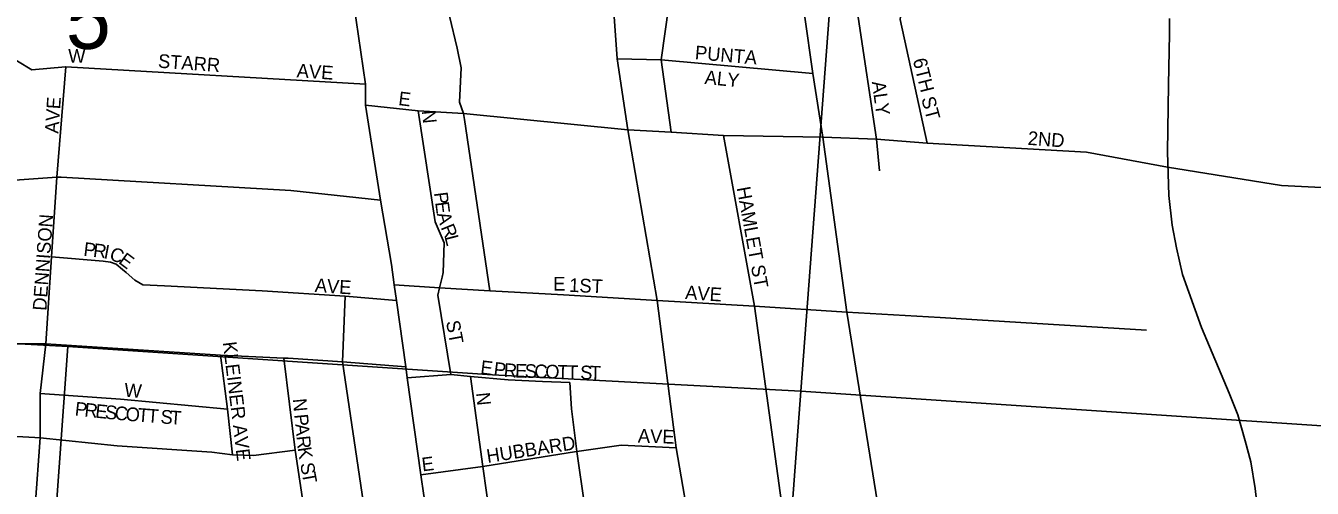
# Model space of a CAD drawing. Extents: x 0 to 34, y -6.2 to 22.
# Drawn here: x 6.225 to 7.114, y 19.202 to 19.522 of the extents above; entities that cross this region are included whole.
import ezdxf

# ---------------------------------------------------------------- set-up
doc = ezdxf.new("R2010")
doc.units = 0
for name, color, linetype in [('GM_X_City_Street', 7, 'Continuous'), ('GM_X_City_Street_Text', 7, 'Continuous'), ('GM_X_Rail_Line', 7, 'Continuous'), ('GM_X_Section', 7, 'Continuous'), ('GM_X_Section_Text', 7, 'Continuous'), ('GM_X_US_Route', 7, 'Continuous')]:
    doc.layers.add(name, color=color, linetype=linetype)

msp = doc.modelspace()

# ---------------------------------------------------------------- linework, layer by layer
at = {"layer": 'GM_X_City_Street'}
for points in [[(6.52825, 19.45712), (6.52762, 19.46133), (6.52478, 19.46916), (6.5261, 19.49299), (6.52332, 19.50658), (6.51786, 19.52859), (6.51996, 19.54432), (6.49792, 19.61474), (6.49475, 19.63411), (6.495, 19.68433), (6.49198, 19.70912), (6.48281, 19.7698)], [(6.50815, 19.14948), (6.50394, 19.17552), (6.50015, 19.19736), (6.49813, 19.21158), (6.48878, 19.27859), (6.48771, 19.28621), (6.48129, 19.3321), (6.47978, 19.34286), (6.47781, 19.35696), (6.47028, 19.40133), (6.46005, 19.46719), (6.45986, 19.48157), (6.45031, 19.54829), (6.44453, 19.55825), (6.43398, 19.64596), (6.42931, 19.68946), (6.42525, 19.71582), (6.42351, 19.73201)], [(6.67101, 19.44832), (6.66413, 19.4985), (6.66942, 19.5359), (6.64953, 19.605), (6.63562, 19.67696)], [(6.815, 19.42175), (6.81298, 19.44353), (6.80021, 19.52796), (6.79086, 19.60001), (6.78224, 19.66363)], [(6.84795, 19.44093), (6.8293, 19.52627), (6.83828, 19.59833), (6.83418, 19.66081)], [(6.19521, 19.52027), (6.20164, 19.50846), (6.21462, 19.50023), (6.21943, 19.49744), (6.22949, 19.49163), (6.25261, 19.49353)], [(6.2116, 18.85765), (6.21632, 18.94117), (6.22078, 19.02006), (6.22515, 19.09727), (6.22527, 19.09939), (6.23067, 19.14721), (6.23113, 19.1709), (6.23163, 19.18959), (6.2351, 19.23709), (6.23508, 19.2678), (6.23917, 19.30215), (6.24294, 19.36217), (6.2467, 19.41741), (6.25282, 19.49355)], [(6.25261, 19.49353), (6.25282, 19.49355), (6.45986, 19.48157)], [(6.63389, 19.49923), (6.66413, 19.4985), (6.76901, 19.48896)], [(6.46005, 19.46719), (6.49621, 19.46326), (6.52762, 19.46133), (6.64127, 19.45012), (6.67101, 19.44832), (6.7072, 19.44608), (6.77578, 19.44502), (6.81298, 19.44353), (6.84795, 19.44093), (6.95806, 19.4346), (7.01386, 19.42419), (7.09272, 19.41154), (7.16659, 19.40792), (7.26364, 19.40173), (7.36826, 19.39559), (7.44387, 19.39063), (7.45815, 19.39141), (7.52976, 19.38638), (7.54903, 19.38469), (7.56226, 19.38353), (7.6422, 19.37652), (7.76275, 19.37073)], [(6.5128, 19.34824), (6.51353, 19.35146), (6.51425, 19.37184), (6.50804, 19.38639), (6.49621, 19.46326)], [(6.54586, 19.33885), (6.52825, 19.45712)], [(5.68797, 19.44462), (5.69726, 19.44412), (5.75506, 19.441), (5.75549, 19.44098), (5.80749, 19.43811), (5.88394, 19.4339), (5.90162, 19.43293), (5.95666, 19.42961), (6.01992, 19.4258), (6.06886, 19.42877), (6.11013, 19.42037), (6.1117, 19.42027), (6.13038, 19.41926), (6.14547, 19.41844), (6.18167, 19.41647), (6.21119, 19.41486), (6.2467, 19.41741), (6.24959, 19.41724)], [(6.74155, 19.03397), (6.74369, 19.08428), (6.74682, 19.1222), (6.74909, 19.16118), (6.74996, 19.17387), (6.72858, 19.32809), (6.7072, 19.44608)], [(6.24959, 19.41724), (6.40837, 19.408), (6.47028, 19.40133)], [(6.24294, 19.36217), (6.27882, 19.35929), (6.28369, 19.35862), (6.28768, 19.35707), (6.29201, 19.35344)], [(6.29201, 19.35344), (6.29454, 19.35131), (6.30053, 19.34622), (6.30606, 19.3429), (6.32113, 19.34224), (6.38845, 19.33869), (6.44583, 19.33495), (6.48129, 19.3321)], [(6.47978, 19.34286), (6.51111, 19.34088), (6.54586, 19.33885), (6.59667, 19.33588), (6.6615, 19.33211), (6.72858, 19.32809), (6.79249, 19.32396), (6.85684, 19.32029), (6.88246, 19.31875), (6.99951, 19.31156)], [(6.51891, 19.28086), (6.50997, 19.33579), (6.51111, 19.34088), (6.5128, 19.34824)], [(6.48343, 19.02027), (6.47377, 19.08933), (6.4669, 19.13252), (6.45855, 19.19183), (6.44402, 19.28959), (6.44583, 19.33495)], [(6.0925, 19.3116), (6.09698, 19.31123), (6.12255, 19.30571), (6.17141, 19.30272), (6.18093, 19.30214), (6.23917, 19.30215), (6.35984, 19.2943), (6.40361, 19.29228), (6.4066, 19.29209)], [(6.36808, 19.22547), (6.36461, 19.25682), (6.35984, 19.2943)], [(6.428, 19.08976), (6.4279, 19.09053), (6.42521, 19.13503), (6.41779, 19.18582), (6.41142, 19.22852), (6.40361, 19.29228)], [(6.4066, 19.29209), (6.44402, 19.28959), (6.48771, 19.28621)], [(6.48878, 19.27859), (6.51891, 19.28086), (6.53242, 19.27941), (6.55853, 19.27715), (6.58225, 19.27596), (6.60107, 19.2753)], [(6.57723, 18.9711), (6.57532, 18.98399), (6.56941, 19.02377), (6.56275, 19.06859), (6.55744, 19.10771), (6.55147, 19.14449), (6.54601, 19.18135), (6.54108, 19.21738), (6.53242, 19.27941)], [(6.64252, 18.97586), (6.64058, 18.99331), (6.63574, 19.03367), (6.62873, 19.08099), (6.62199, 19.1169), (6.61677, 19.15366), (6.61133, 19.19077), (6.60597, 19.22776), (6.60221, 19.25723), (6.60107, 19.2753)], [(6.23508, 19.2678), (6.29072, 19.26388), (6.36461, 19.25682)], [(5.94072, 19.24738), (6.01037, 19.24522), (6.09467, 19.24481), (6.11805, 19.24054), (6.20239, 19.23893), (6.23144, 19.23729)], [(6.23144, 19.23729), (6.2351, 19.23709), (6.28842, 19.23153), (6.35385, 19.22716), (6.36808, 19.22547), (6.38262, 19.22498), (6.41142, 19.22852)], [(6.49813, 19.21158), (6.54108, 19.21738), (6.6057, 19.22772)], [(6.6057, 19.22772), (6.60597, 19.22776), (6.6365, 19.23201), (6.67458, 19.23019)]]:
    msp.add_lwpolyline(points, dxfattribs=at)
at = {"layer": 'GM_X_Rail_Line'}
msp.add_lwpolyline([(7.05723, 19.05565), (7.06847, 19.0988), (7.07365, 19.12137), (7.07624, 19.1416), (7.0771, 19.15937), (7.07698, 19.1696), (7.07648, 19.18601), (7.07463, 19.20217), (7.07143, 19.22055), (7.0676, 19.23498), (7.06255, 19.25299), (7.05663, 19.26804), (7.03751, 19.31331), (7.02443, 19.35006), (7.02011, 19.36844), (7.01715, 19.38411), (7.01481, 19.40459), (7.01395, 19.43481), (7.01469, 19.48106), (7.0153, 19.51634), (7.0153, 19.52707)], dxfattribs=at)
at = {"layer": 'GM_X_Section'}
for points in [[(5.77359, 19.80442), (6.48211, 19.76671), (6.79694, 19.75181), (6.76078, 19.26937), (6.54767, 19.28066), (6.25432, 19.30018), (5.74527, 19.32804)], [(6.79694, 19.75181), (7.78158, 19.69633), (7.74778, 19.20365), (7.25546, 19.23647), (6.76078, 19.26937)], [(6.25432, 19.30018), (6.18322, 18.31219), (5.72103, 18.34896), (5.6843, 18.35147), (5.74527, 19.32804)], [(6.76078, 19.26937), (6.6863, 18.2758), (6.68124, 18.27598), (6.18322, 18.31219), (6.25432, 19.30018), (6.54767, 19.28066)], [(6.76078, 19.26937), (7.25546, 19.23647), (7.19351, 18.24276), (6.6863, 18.2758)]]:
    msp.add_lwpolyline(points, close=True, dxfattribs=at)
at = {"layer": 'GM_X_US_Route'}
for points in [[(6.62971, 20.27637), (6.62452, 20.19215), (6.61941, 20.10909), (6.61815, 20.0887), (6.61509, 20.039), (6.61432, 19.98447), (6.61399, 19.97198), (6.60975, 19.90757), (6.60083, 19.76234), (6.60113, 19.7451), (6.60446, 19.72212), (6.61141, 19.67768), (6.61781, 19.60611), (6.63099, 19.53815), (6.63389, 19.49923), (6.64127, 19.45012), (6.6615, 19.33211), (6.67458, 19.23019), (6.68576, 19.16485), (6.68962, 19.1348)], [(6.80617, 19.00366), (6.80651, 19.0091), (6.80766, 19.02663), (6.81115, 19.07983), (6.81172, 19.08851), (6.81328, 19.1241), (6.8136, 19.13162), (6.81531, 19.15804), (6.81459, 19.1865), (6.79249, 19.32396), (6.77578, 19.44502), (6.76901, 19.48896), (6.76323, 19.52962)]]:
    msp.add_lwpolyline(points, dxfattribs=at)

# ---------------------------------------------------------------- texts
at = {"layer": 'GM_X_City_Street_Text'}
for s, height, rotation, p in [('W', 0.00947, 0.00001, (6.25457, 19.49639)), ('STARR', 0.00947, 355.84266, (6.31637, 19.49305)), ('PUNTA', 0.00947, 355.03313, (6.68723, 19.49889)), ('6TH', 0.00947, 284.03839, (6.83797, 19.49838)), ('AVE', 0.00947, 356.0574, (6.41219, 19.48639)), ('ALY', 0.00947, 354.09772, (6.69391, 19.48185)), ('ALY', 0.00947, 277.84924, (6.80968, 19.48319)), ('E', 0.00947, 352.87835, (6.48229, 19.46721)), ('ST', 0.00947, 284.92417, (6.8438, 19.47174)), ('AVE', 0.00947, 86.04937, (6.24779, 19.44724)), ('N', 0.00947, 275.70844, (6.49884, 19.46312)), ('2ND', 0.00947, 355.76599, (6.91721, 19.43972)), ('HAMLET ST', 0.00947, 280.30485, (6.71633, 19.40993)), ('P', 0.00947, 277.369, (6.50718, 19.40649)), ('E', 0.00947, 277.369, (6.50803, 19.39988)), ('DENNISON', 0.00947, 85.97104, (6.23946, 19.32474)), ('A', 0.00947, 285.16576, (6.50916, 19.39189)), ('R', 0.00947, 292.23038, (6.51175, 19.38264)), ('L', 0.00947, 284.16218, (6.51448, 19.37603)), ('P', 0.00947, 353.18002, (6.26478, 19.36305)), ('R', 0.00947, 353.03764, (6.27139, 19.36226)), ('I', 0.00947, 349.58176, (6.27869, 19.36137)), ('C', 0.00947, 338.13096, (6.2823, 19.36076)), ('E', 0.00947, 323.27763, (6.2887, 19.35828)), ('E', 0.00947, 0.00001, (6.58957, 19.33889)), ('A', 0.00947, 355.69014, (6.42471, 19.33805)), ('V', 0.00947, 355.66835, (6.43302, 19.33743)), ('E', 0.00947, 356.77205, (6.44153, 19.33679)), ('1ST', 0.00947, 357.51168, (6.60048, 19.33806)), ('AVE', 0.00947, 356.04938, (6.68053, 19.33306)), ('ST', 0.00947, 280.61472, (6.51549, 19.31744)), ('KLEINER AVE', 0.0094697, 276.89277, (6.36135, 19.30311)), ('E', 0.00947, 352.95972, (6.53896, 19.28138)), ('P', 0.00947, 352.96044, (6.54806, 19.28026)), ('R', 0.00947, 355.61646, (6.55516, 19.27939)), ('E', 0.00947, 358.45012, (6.56314, 19.27879)), ('S', 0.00947, 358.56344, (6.56983, 19.27861)), ('C', 0.00947, 358.5673, (6.5765, 19.27844)), ('O', 0.00947, 358.55753, (6.58399, 19.27826)), ('T', 0.00947, 358.54967, (6.59233, 19.27805)), ('T', 0.00947, 358.54967, (6.59899, 19.27788)), ('S', 0.00947, 358.54967, (6.60815, 19.27765)), ('T', 0.00947, 358.54967, (6.61482, 19.27748)), ('W', 0.00947, 355.60387, (6.29304, 19.26555)), ('P', 0.00947, 353.64774, (6.2588, 19.25269)), ('R', 0.00947, 353.66824, (6.26543, 19.25196)), ('E', 0.00947, 353.86861, (6.27292, 19.25113)), ('S', 0.00947, 354.27605, (6.27962, 19.25041)), ('N', 0.00947, 275.4735, (6.40968, 19.26395)), ('N', 0.00947, 275.70628, (6.53635, 19.26813)), ('C', 0.00947, 354.68568, (6.28633, 19.24974)), ('O', 0.00947, 355.30818, (6.29391, 19.24903)), ('T', 0.00947, 355.60728, (6.30227, 19.24834)), ('T', 0.00947, 355.64632, (6.30893, 19.24783)), ('S', 0.00947, 355.67105, (6.31807, 19.24714)), ('T', 0.00947, 355.67105, (6.32472, 19.24664)), ('P', 0.00947, 275.47142, (6.41071, 19.25317)), ('A', 0.00947, 275.4735, (6.41135, 19.24653)), ('AVE', 0.00947, 358.0261, (6.64797, 19.2339)), ('R', 0.00947, 275.85258, (6.41215, 19.23817)), ('HUBBARD', 0.00947, 8.85875, (6.5443, 19.21971)), ('K', 0.00947, 278.9129, (6.41299, 19.23016)), ('E', 0.00947, 7.12165, (6.49935, 19.21388)), ('S', 0.00947, 280.12158, (6.41475, 19.21925)), ('T', 0.00947, 280.13525, (6.41592, 19.21268))]:
    msp.add_text(s, height=height, rotation=rotation, dxfattribs=at).set_placement(p)
at = {"layer": 'GM_X_Section_Text'}
msp.add_text('5', height=0.04186, rotation=0.00001, dxfattribs=at).set_placement((6.25291, 19.50603))

doc.saveas('drawing.dxf')
